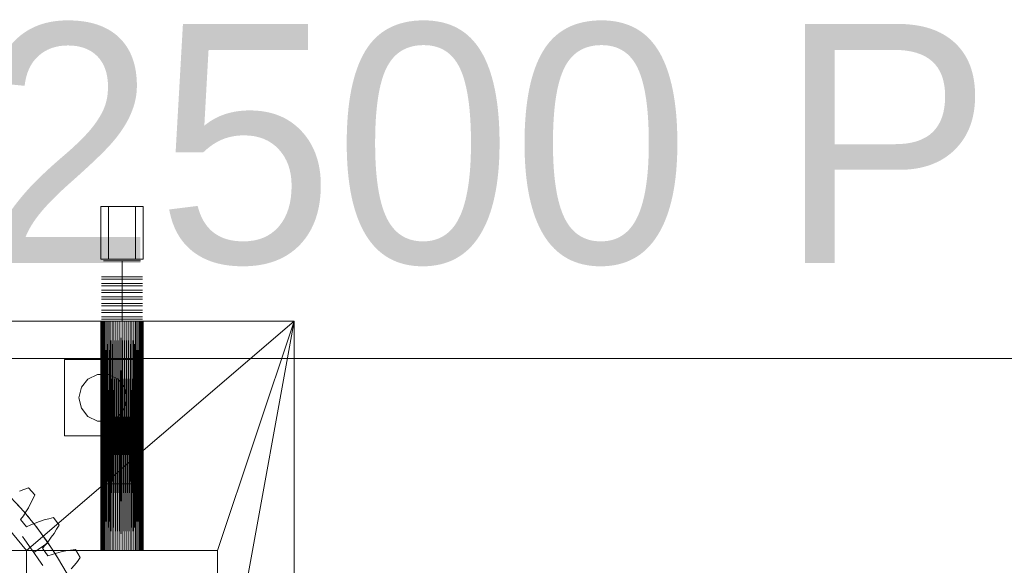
# Model space of a CAD drawing. Header units: millimetres. Extents: x -1970 to 61924, y -58230 to 6847.
# Tile 694 of 925: x 25543 to 26573, y 1925 to 2495. Entities that reach past the tile are written whole.
import ezdxf

# ---------------------------------------------------------------- set-up
doc = ezdxf.new("R2010")
doc.units = ezdxf.units.MM
doc.layers.add('COTAS_P', color=1, linetype='Continuous', lineweight=0)
doc.layers.add('lateral_briquetadora', color=7, linetype='Continuous', lineweight=0)
doc.dimstyles.new('R19_100', dxfattribs={"dimtxt": 250, "dimasz": 150, "dimexe": 150, "dimexo": 80, "dimgap": 100, "dimtad": 1, "dimtih": 1, "dimtoh": 1, "dimdsep": 46, "dimcen": 0.09, "dimadec": 0, "dimazin": 0, "dimtfac": 1, "dimtdec": 4, "dimtofl": 0, "dimtmove": 0, "dimatfit": 3, "dimfxl": 1, "dimtolj": 1, "dimtzin": 0, "dimarcsym": 0})

# ---------------------------------------------------------------- blocks, each defined once
blk = doc.blocks.new('DIM_R26_7')
at = {"layer": 'COTAS_P'}
for p, q in [((24250.1, 2141), (24400.1, 2186)), ((26750.1, 2141), (26600.1, 2186)), ((24250.1, 1241), (24250.1, 2141)), ((24250.1, 2141), (26750.1, 2141)), ((24250.1, 2141), (24400.1, 2096)), ((26750.1, 2141), (26600.1, 2096)), ((26750.1, 1241), (26750.1, 2141))]:
    blk.add_line(p, q, dxfattribs=at)
blk.add_text('2500 P', height=250, dxfattribs=at).set_placement((25500.1, 2241))

msp = doc.modelspace()

# ---------------------------------------------------------------- linework, layer by layer
at = {"layer": 'lateral_briquetadora'}
for p, q in [((25628.067, 2300), (25672.067, 2300)), ((25628.067, 2300), (25628.067, 2245)), ((25636.067, 2300), (25664.067, 2300)), ((25636.067, 2300), (25636.067, 2245)), ((25664.067, 2300), (25664.067, 2245)), ((25672.067, 2300), (25672.067, 2245)), ((25628.067, 2245), (25672.067, 2245)), ((25636.067, 2245), (25664.067, 2245)), ((25634.431, 2243), (25630.569, 2243)), ((25641.39, 2243), (25634.431, 2243)), ((25650.067, 2243), (25641.39, 2243)), ((25650.067, 2243), (25650.067, 2226.5)), ((25650.067, 2243), (25658.745, 2243)), ((25658.745, 2243), (25665.704, 2243)), ((25665.704, 2243), (25669.566, 2243)), ((25632.867, 2226.5), (25628.619, 2226.5)), ((25632.867, 2224), (25628.619, 2224)), ((25634.431, 2226.5), (25630.569, 2226.5)), ((25634.431, 2224), (25630.569, 2224)), ((25640.522, 2226.5), (25632.867, 2226.5)), ((25640.522, 2224), (25632.867, 2224)), ((25641.39, 2226.5), (25634.431, 2226.5)), ((25641.39, 2224), (25634.431, 2224)), ((25650.067, 2226.5), (25640.522, 2226.5)), ((25650.067, 2224), (25640.522, 2224)), ((25650.067, 2226.5), (25641.39, 2226.5)), ((25650.067, 2224), (25641.39, 2224)), ((25650.067, 2226.5), (25650.067, 2224)), ((25650.067, 2226.5), (25659.613, 2226.5)), ((25650.067, 2226.5), (25658.745, 2226.5)), ((25650.067, 2224), (25650.067, 2219.5)), ((25650.067, 2224), (25658.745, 2224)), ((25650.067, 2224), (25659.613, 2224)), ((25658.745, 2226.5), (25665.704, 2226.5)), ((25658.745, 2224), (25665.704, 2224)), ((25659.613, 2226.5), (25667.268, 2226.5)), ((25659.613, 2224), (25667.268, 2224)), ((25665.704, 2226.5), (25669.566, 2226.5)), ((25665.704, 2224), (25669.566, 2224)), ((25667.268, 2226.5), (25671.516, 2226.5)), ((25667.268, 2224), (25671.516, 2224)), ((25632.867, 2219.5), (25628.619, 2219.5)), ((25632.867, 2217), (25628.619, 2217)), ((25634.431, 2219.5), (25630.569, 2219.5)), ((25634.431, 2217), (25630.569, 2217)), ((25640.522, 2219.5), (25632.867, 2219.5)), ((25640.522, 2217), (25632.867, 2217)), ((25641.39, 2219.5), (25634.431, 2219.5)), ((25641.39, 2217), (25634.431, 2217)), ((25650.067, 2219.5), (25640.522, 2219.5)), ((25650.067, 2217), (25640.522, 2217)), ((25650.067, 2219.5), (25641.39, 2219.5)), ((25650.067, 2217), (25641.39, 2217)), ((25650.067, 2219.5), (25650.067, 2217)), ((25650.067, 2219.5), (25658.745, 2219.5)), ((25650.067, 2219.5), (25659.613, 2219.5)), ((25650.067, 2217), (25650.067, 2212.5)), ((25650.067, 2217), (25658.745, 2217)), ((25650.067, 2217), (25659.613, 2217)), ((25658.745, 2219.5), (25665.704, 2219.5)), ((25658.745, 2217), (25665.704, 2217)), ((25659.613, 2219.5), (25667.268, 2219.5)), ((25659.613, 2217), (25667.268, 2217)), ((25665.704, 2219.5), (25669.566, 2219.5)), ((25665.704, 2217), (25669.566, 2217)), ((25667.268, 2219.5), (25671.516, 2219.5)), ((25667.268, 2217), (25671.516, 2217)), ((25632.867, 2212.5), (25628.619, 2212.5)), ((25632.867, 2210), (25628.619, 2210)), ((25632.867, 2205.5), (25628.619, 2205.5)), ((25634.431, 2212.5), (25630.569, 2212.5)), ((25634.431, 2210), (25630.569, 2210)), ((25634.431, 2205.5), (25630.569, 2205.5)), ((25640.522, 2212.5), (25632.867, 2212.5)), ((25640.522, 2210), (25632.867, 2210)), ((25640.522, 2205.5), (25632.867, 2205.5)), ((25641.39, 2212.5), (25634.431, 2212.5)), ((25641.39, 2210), (25634.431, 2210)), ((25641.39, 2205.5), (25634.431, 2205.5)), ((25650.067, 2212.5), (25640.522, 2212.5)), ((25650.067, 2210), (25640.522, 2210)), ((25650.067, 2205.5), (25640.522, 2205.5)), ((25650.067, 2212.5), (25641.39, 2212.5)), ((25650.067, 2210), (25641.39, 2210)), ((25650.067, 2205.5), (25641.39, 2205.5)), ((25650.067, 2212.5), (25650.067, 2210)), ((25650.067, 2212.5), (25658.745, 2212.5)), ((25650.067, 2212.5), (25659.613, 2212.5)), ((25650.067, 2210), (25650.067, 2205.5)), ((25650.067, 2210), (25658.745, 2210)), ((25650.067, 2210), (25659.613, 2210)), ((25650.067, 2205.5), (25650.067, 2203)), ((25650.067, 2205.5), (25658.745, 2205.5)), ((25650.067, 2205.5), (25659.613, 2205.5)), ((25658.745, 2212.5), (25665.704, 2212.5)), ((25658.745, 2210), (25665.704, 2210)), ((25658.745, 2205.5), (25665.704, 2205.5)), ((25659.613, 2212.5), (25667.268, 2212.5)), ((25659.613, 2210), (25667.268, 2210)), ((25659.613, 2205.5), (25667.268, 2205.5)), ((25665.704, 2212.5), (25669.566, 2212.5)), ((25665.704, 2210), (25669.566, 2210)), ((25665.704, 2205.5), (25669.566, 2205.5)), ((25667.268, 2212.5), (25671.516, 2212.5)), ((25667.268, 2210), (25671.516, 2210)), ((25667.268, 2205.5), (25671.516, 2205.5)), ((25632.867, 2203), (25628.619, 2203)), ((25632.867, 2198.5), (25628.619, 2198.5)), ((25632.867, 2196), (25628.619, 2196)), ((25634.431, 2203), (25630.569, 2203)), ((25634.431, 2198.5), (25630.569, 2198.5)), ((25634.431, 2196), (25630.569, 2196)), ((25640.522, 2203), (25632.867, 2203)), ((25640.522, 2198.5), (25632.867, 2198.5)), ((25640.522, 2196), (25632.867, 2196)), ((25641.39, 2203), (25634.431, 2203)), ((25641.39, 2198.5), (25634.431, 2198.5)), ((25641.39, 2196), (25634.431, 2196)), ((25650.067, 2203), (25640.522, 2203)), ((25650.067, 2198.5), (25640.522, 2198.5)), ((25650.067, 2196), (25640.522, 2196)), ((25650.067, 2203), (25641.39, 2203)), ((25650.067, 2198.5), (25641.39, 2198.5)), ((25650.067, 2196), (25641.39, 2196)), ((25650.067, 2203), (25650.067, 2198.5)), ((25650.067, 2203), (25658.745, 2203)), ((25650.067, 2203), (25659.613, 2203)), ((25650.067, 2198.5), (25650.067, 2196)), ((25650.067, 2198.5), (25658.745, 2198.5)), ((25650.067, 2198.5), (25659.613, 2198.5)), ((25650.067, 2196), (25650.067, 2191.5)), ((25650.067, 2196), (25658.745, 2196)), ((25650.067, 2196), (25659.613, 2196)), ((25658.745, 2203), (25665.704, 2203)), ((25658.745, 2198.5), (25665.704, 2198.5)), ((25658.745, 2196), (25665.704, 2196)), ((25659.613, 2203), (25667.268, 2203)), ((25659.613, 2198.5), (25667.268, 2198.5)), ((25659.613, 2196), (25667.268, 2196)), ((25665.704, 2203), (25669.566, 2203)), ((25665.704, 2198.5), (25669.566, 2198.5)), ((25665.704, 2196), (25669.566, 2196)), ((25667.268, 2203), (25671.516, 2203)), ((25667.268, 2198.5), (25671.516, 2198.5)), ((25667.268, 2196), (25671.516, 2196)), ((25632.867, 2191.5), (25628.619, 2191.5)), ((25632.867, 2189), (25628.619, 2189)), ((25632.867, 2184.5), (25628.619, 2184.5)), ((25634.431, 2191.5), (25630.569, 2191.5)), ((25634.431, 2189), (25630.569, 2189)), ((25634.431, 2184.5), (25630.569, 2184.5)), ((25640.522, 2191.5), (25632.867, 2191.5)), ((25640.522, 2189), (25632.867, 2189)), ((25640.522, 2184.5), (25632.867, 2184.5)), ((25641.39, 2191.5), (25634.431, 2191.5)), ((25641.39, 2189), (25634.431, 2189)), ((25641.39, 2184.5), (25634.431, 2184.5)), ((25650.067, 2191.5), (25640.522, 2191.5)), ((25650.067, 2189), (25640.522, 2189)), ((25650.067, 2184.5), (25640.522, 2184.5)), ((25650.067, 2191.5), (25641.39, 2191.5)), ((25650.067, 2189), (25641.39, 2189)), ((25650.067, 2184.5), (25641.39, 2184.5)), ((25650.067, 2191.5), (25650.067, 2189)), ((25650.067, 2191.5), (25658.745, 2191.5)), ((25650.067, 2191.5), (25659.613, 2191.5)), ((25650.067, 2189), (25650.067, 2184.5)), ((25650.067, 2189), (25658.745, 2189)), ((25650.067, 2189), (25659.613, 2189)), ((25650.067, 2184.5), (25650.067, 2182)), ((25650.067, 2184.5), (25658.745, 2184.5)), ((25650.067, 2184.5), (25659.613, 2184.5)), ((25658.745, 2191.5), (25665.704, 2191.5)), ((25658.745, 2189), (25665.704, 2189)), ((25658.745, 2184.5), (25665.704, 2184.5)), ((25659.613, 2191.5), (25667.268, 2191.5)), ((25659.613, 2189), (25667.268, 2189)), ((25659.613, 2184.5), (25667.268, 2184.5)), ((25665.704, 2191.5), (25669.566, 2191.5)), ((25665.704, 2189), (25669.566, 2189)), ((25665.704, 2184.5), (25669.566, 2184.5)), ((25667.268, 2191.5), (25671.516, 2191.5)), ((25667.268, 2189), (25671.516, 2189)), ((25667.268, 2184.5), (25671.516, 2184.5)), ((25350.067, 2180), (25550.067, 1940)), ((25830.067, 2180), (25350.067, 2180)), ((25645.775, 2180), (25350.067, 2180)), ((25643.681, 2180), (25350.067, 2180)), ((25641.648, 2180), (25350.067, 2180)), ((25639.697, 2180), (25350.067, 2180)), ((25637.845, 2180), (25350.067, 2180)), ((25636.111, 2180), (25350.067, 2180)), ((25634.511, 2180), (25350.067, 2180)), ((25633.061, 2180), (25350.067, 2180)), ((25631.775, 2180), (25350.067, 2180)), ((25630.665, 2180), (25350.067, 2180)), ((25629.742, 2180), (25350.067, 2180)), ((25629.015, 2180), (25350.067, 2180)), ((25628.49, 2180), (25350.067, 2180)), ((25628.173, 2180), (25350.067, 2180)), ((25628.067, 2180), (25350.067, 2180)), ((25350.067, 2180), (25647.911, 2180)), ((25830.067, 2180), (25550.067, 1940)), ((25628.067, 2180), (25628.173, 1940)), ((25628.067, 1940), (25628.067, 2180)), ((25628.067, 2180), (25628.173, 2180)), ((25628.173, 2180), (25628.49, 1940)), ((25628.173, 1940), (25628.173, 2180)), ((25628.173, 2180), (25628.49, 2180)), ((25628.49, 2180), (25629.015, 1940)), ((25628.49, 1940), (25628.49, 2180)), ((25628.49, 2180), (25629.015, 2180)), ((25632.867, 2182), (25628.619, 2182)), ((25629.015, 2180), (25629.742, 1940)), ((25629.015, 1940), (25629.015, 2180)), ((25629.015, 2180), (25629.742, 2180)), ((25629.742, 2180), (25630.665, 1940)), ((25629.742, 1940), (25629.742, 2180)), ((25629.742, 2180), (25630.665, 2180)), ((25630.665, 2180), (25629.742, 1940)), ((25634.431, 2182), (25630.569, 2182)), ((25630.665, 2180), (25631.775, 1940)), ((25630.665, 1940), (25630.665, 2180)), ((25630.665, 2180), (25631.775, 2180)), ((25631.775, 2180), (25633.061, 1940)), ((25631.775, 1940), (25631.775, 2180)), ((25631.775, 2180), (25633.061, 2180)), ((25640.522, 2182), (25632.867, 2182)), ((25633.061, 2180), (25634.511, 1940)), ((25633.061, 1940), (25633.061, 2180)), ((25633.061, 2180), (25634.511, 2180)), ((25641.39, 2182), (25634.431, 2182)), ((25634.511, 2180), (25634.511, 1940)), ((25634.511, 2180), (25636.111, 1940)), ((25634.511, 2180), (25636.111, 2180)), ((25636.111, 2180), (25636.111, 1940)), ((25636.111, 2180), (25637.845, 1940)), ((25636.111, 2180), (25637.845, 2180)), ((25637.845, 2180), (25637.845, 1940)), ((25637.845, 2180), (25639.697, 1940)), ((25637.845, 2180), (25639.697, 2180)), ((25639.697, 2180), (25637.845, 1940)), ((25639.697, 2180), (25639.697, 1940)), ((25639.697, 2180), (25641.648, 1940)), ((25639.697, 2180), (25641.648, 2180)), ((25650.067, 2182), (25640.522, 2182)), ((25650.067, 2182), (25641.39, 2182)), ((25641.648, 2180), (25641.648, 1940)), ((25641.648, 2180), (25643.681, 1940)), ((25641.648, 2180), (25643.681, 2180)), ((25643.681, 2180), (25643.681, 1940)), ((25643.681, 2180), (25645.775, 1940)), ((25643.681, 2180), (25645.775, 2180)), ((25645.775, 2180), (25645.775, 1940)), ((25645.775, 2180), (25647.911, 1940)), ((25645.775, 2180), (25647.911, 2180)), ((25645.775, 2180), (25830.067, 2180)), ((25647.911, 2180), (25647.911, 1940)), ((25647.911, 2180), (25650.067, 1940)), ((25647.911, 2180), (25650.067, 2180)), ((25647.911, 2180), (25830.067, 2180)), ((25650.067, 2180), (25647.911, 1940)), ((25650.067, 2182), (25650.067, 2010)), ((25650.067, 2182), (25659.613, 2182)), ((25650.067, 2182), (25658.745, 2182)), ((25650.067, 2180), (25650.067, 1940)), ((25650.067, 2180), (25652.224, 1940)), ((25650.067, 2180), (25652.224, 2180)), ((25650.067, 2180), (25830.067, 2180)), ((25652.224, 2180), (25652.224, 1940)), ((25652.224, 2180), (25654.359, 1940)), ((25652.224, 2180), (25654.359, 2180)), ((25652.224, 2180), (25830.067, 2180)), ((25654.359, 2180), (25654.359, 1940)), ((25654.359, 2180), (25656.454, 1940)), ((25654.359, 2180), (25656.454, 2180)), ((25654.359, 2180), (25830.067, 2180)), ((25656.454, 2180), (25656.454, 1940)), ((25656.454, 2180), (25658.487, 1940)), ((25656.454, 2180), (25658.487, 2180)), ((25656.454, 2180), (25830.067, 2180)), ((25658.487, 2180), (25658.487, 1940)), ((25658.487, 2180), (25660.438, 1940)), ((25658.487, 2180), (25660.438, 2180)), ((25658.487, 2180), (25830.067, 2180)), ((25658.745, 2182), (25665.704, 2182)), ((25659.613, 2182), (25667.268, 2182)), ((25660.438, 2180), (25660.438, 1940)), ((25662.29, 2180), (25660.438, 1940)), ((25660.438, 2180), (25662.29, 2180)), ((25660.438, 2180), (25830.067, 2180)), ((25660.438, 2180), (25662.29, 1940)), ((25662.29, 2180), (25662.29, 1940)), ((25662.29, 1940), (25664.024, 2180)), ((25662.29, 2180), (25664.024, 2180)), ((25662.29, 2180), (25830.067, 2180)), ((25662.29, 2180), (25664.024, 1940)), ((25664.024, 2180), (25664.024, 1940)), ((25664.024, 2180), (25665.624, 1940)), ((25664.024, 2180), (25665.624, 2180)), ((25664.024, 2180), (25830.067, 2180)), ((25665.624, 2180), (25665.624, 1940)), ((25665.624, 1940), (25667.074, 2180)), ((25665.624, 2180), (25667.074, 2180)), ((25830.067, 2180), (25665.624, 2180)), ((25667.074, 1940), (25665.624, 2180)), ((25665.704, 2182), (25669.566, 2182)), ((25667.074, 2180), (25667.074, 1940)), ((25667.074, 2180), (25668.36, 1940)), ((25667.074, 2180), (25668.36, 2180)), ((25830.067, 2180), (25667.074, 2180)), ((25667.268, 2182), (25671.516, 2182)), ((25668.36, 2180), (25669.47, 1940)), ((25668.36, 1940), (25668.36, 2180)), ((25668.36, 2180), (25669.47, 2180)), ((25830.067, 2180), (25668.36, 2180)), ((25669.47, 2180), (25669.47, 1940)), ((25669.47, 1940), (25670.393, 2180)), ((25669.47, 2180), (25670.393, 2180)), ((25830.067, 2180), (25669.47, 2180)), ((25670.393, 1940), (25669.47, 2180)), ((25670.393, 2180), (25670.393, 1940)), ((25670.393, 2180), (25671.12, 1940)), ((25670.393, 2180), (25671.12, 2180)), ((25830.067, 2180), (25670.393, 2180)), ((25671.12, 2180), (25671.12, 1940)), ((25671.12, 1940), (25671.645, 2180)), ((25671.12, 2180), (25671.645, 2180)), ((25830.067, 2180), (25671.12, 2180)), ((25671.645, 1940), (25671.12, 2180)), ((25671.645, 2180), (25671.645, 1940)), ((25671.645, 2180), (25671.962, 1940)), ((25671.645, 2180), (25671.962, 2180)), ((25830.067, 2180), (25671.645, 2180)), ((25671.962, 2180), (25671.962, 1940)), ((25671.962, 1940), (25672.067, 2180)), ((25671.962, 2180), (25672.067, 2180)), ((25830.067, 2180), (25671.962, 2180)), ((25671.962, 2180), (25672.067, 1940)), ((25672.067, 2180), (25672.067, 1940)), ((25672.067, 2180), (25830.067, 2180)), ((25830.067, 2180), (25750.067, 1940)), ((25750.067, 1740), (25830.067, 2180)), ((25830.067, 1320), (25830.067, 2180)), ((25590.067, 2140), (25590.067, 2060)), ((25670.067, 2140), (25590.067, 2140)), ((25670.067, 2140), (25670.067, 2060)), ((25614.48, 2119.546), (25624.504, 2124.373)), ((25624.504, 2124.373), (25635.631, 2124.373)), ((25635.631, 2124.373), (25645.655, 2119.546)), ((25605.067, 2100), (25607.543, 2110.847)), ((25607.543, 2110.847), (25614.48, 2119.546)), ((25645.655, 2119.546), (25652.592, 2110.847)), ((25652.592, 2110.847), (25655.067, 2100)), ((25607.543, 2089.153), (25605.067, 2100)), ((25655.067, 2100), (25652.592, 2089.153)), ((25614.48, 2080.454), (25607.543, 2089.153)), ((25624.504, 2075.627), (25614.48, 2080.454)), ((25645.655, 2080.454), (25635.631, 2075.627)), ((25652.592, 2089.153), (25645.655, 2080.454)), ((25635.631, 2075.627), (25624.504, 2075.627)), ((25670.067, 2060), (25590.067, 2060)), ((25634.431, 2010), (25630.569, 2010)), ((25641.39, 2010), (25634.431, 2010)), ((25650.067, 2010), (25641.39, 2010)), ((25650.067, 2010), (25658.745, 2010)), ((25658.745, 2010), (25665.704, 2010)), ((25665.704, 2010), (25669.566, 2010)), ((25542.841, 2002.116), (25547.553, 2003.95)), ((25547.553, 2003.95), (25552.377, 2005.652)), ((25552.377, 2005.652), (25558.999, 1998.345)), ((25558.999, 1998.345), (25556.833, 1993.711)), ((25533.939, 1995.697), (25547.285, 1980.972)), ((25540.706, 1988.419), (25546.747, 1981.596)), ((25554.546, 1989.202), (25552.132, 1984.826)), ((25556.833, 1993.711), (25554.546, 1989.202)), ((25546.747, 1981.596), (25551.477, 1976.023)), ((25549.585, 1980.594), (25546.895, 1976.521)), ((25547.285, 1980.972), (25559.869, 1965.589)), ((25552.132, 1984.826), (25549.585, 1980.594)), ((25546.895, 1976.521), (25544.045, 1972.632)), ((25544.045, 1972.632), (25550.293, 1965.018)), ((25550.293, 1965.018), (25554.664, 1967.055)), ((25551.477, 1976.023), (25554.058, 1972.89)), ((25554.664, 1967.055), (25559.183, 1968.899)), ((25559.183, 1968.899), (25563.831, 1970.571)), ((25563.831, 1970.571), (25568.594, 1972.085)), ((25568.594, 1972.085), (25573.463, 1973.448)), ((25573.463, 1973.448), (25578.43, 1974.669)), ((25578.43, 1974.669), (25584.304, 1966.748)), ((25584.304, 1966.748), (25581.694, 1962.349)), ((25559.869, 1965.589), (25571.657, 1949.589)), ((25562.976, 1961.534), (25560.511, 1964.76)), ((25567.329, 1955.662), (25562.976, 1961.534)), ((25578.976, 1958.086), (25576.145, 1953.967)), ((25581.694, 1962.349), (25578.976, 1958.086)), ((25548.458, 1951.486), (25546.15, 1954.82)), ((25552.616, 1945.478), (25548.458, 1951.486)), ((25557.801, 1937.986), (25572.602, 1948.23)), ((25570.119, 1946.216), (25566.901, 1942.624)), ((25572.602, 1948.23), (25567.329, 1955.662)), ((25573.196, 1950.005), (25570.119, 1946.216)), ((25571.657, 1949.589), (25582.619, 1933.013)), ((25572.602, 1948.23), (25577.701, 1940.676)), ((25576.145, 1953.967), (25573.196, 1950.005)), ((25550.067, 1940), (25470.067, 1940)), ((25550.067, 1940), (25550.067, 1740)), ((25634.511, 1940), (25550.067, 1940)), ((25550.067, 1940), (25633.061, 1940)), ((25636.111, 1940), (25550.067, 1940)), ((25637.845, 1940), (25550.067, 1940)), ((25550.067, 1940), (25631.775, 1940)), ((25639.697, 1940), (25550.067, 1940)), ((25550.067, 1940), (25630.665, 1940)), ((25641.648, 1940), (25550.067, 1940)), ((25550.067, 1940), (25629.742, 1940)), ((25643.681, 1940), (25550.067, 1940)), ((25550.067, 1940), (25629.015, 1940)), ((25550.067, 1940), (25628.49, 1940)), ((25645.775, 1940), (25550.067, 1940)), ((25647.911, 1940), (25550.067, 1940)), ((25550.067, 1940), (25628.173, 1940)), ((25650.067, 1940), (25550.067, 1940)), ((25550.067, 1940), (25628.067, 1940)), ((25750.067, 1940), (25550.067, 1940)), ((25557.801, 1937.986), (25552.616, 1945.478)), ((25557.801, 1937.986), (25562.987, 1930.494)), ((25566.901, 1942.624), (25572.373, 1934.435)), ((25572.373, 1934.435), (25576.923, 1936.034)), ((25576.923, 1936.034), (25581.601, 1937.426)), ((25577.701, 1940.676), (25581.663, 1934.534)), ((25581.601, 1937.426), (25586.39, 1938.634)), ((25586.39, 1938.634), (25591.278, 1939.674)), ((25591.278, 1939.674), (25596.258, 1940.554)), ((25596.258, 1940.554), (25601.32, 1941.281)), ((25601.32, 1941.281), (25606.39, 1932.823)), ((25628.173, 1940), (25628.067, 1940)), ((25628.49, 1940), (25628.173, 1940)), ((25629.015, 1940), (25628.49, 1940)), ((25629.742, 1940), (25629.015, 1940)), ((25630.665, 1940), (25629.742, 1940)), ((25631.775, 1940), (25630.665, 1940)), ((25633.061, 1940), (25631.775, 1940)), ((25634.511, 1940), (25633.061, 1940)), ((25636.111, 1940), (25634.511, 1940)), ((25637.845, 1940), (25636.111, 1940)), ((25639.697, 1940), (25637.845, 1940)), ((25641.648, 1940), (25639.697, 1940)), ((25643.681, 1940), (25641.648, 1940)), ((25645.775, 1940), (25643.681, 1940)), ((25647.911, 1940), (25645.775, 1940)), ((25650.067, 1940), (25647.911, 1940)), ((25652.224, 1940), (25650.067, 1940)), ((25650.067, 1940), (25750.067, 1940)), ((25654.359, 1940), (25652.224, 1940)), ((25652.224, 1940), (25750.067, 1940)), ((25656.454, 1940), (25654.359, 1940)), ((25654.359, 1940), (25750.067, 1940)), ((25658.487, 1940), (25656.454, 1940)), ((25656.454, 1940), (25750.067, 1940)), ((25660.438, 1940), (25658.487, 1940)), ((25658.487, 1940), (25750.067, 1940)), ((25662.29, 1940), (25660.438, 1940)), ((25660.438, 1940), (25750.067, 1940)), ((25664.024, 1940), (25662.29, 1940)), ((25662.29, 1940), (25750.067, 1940)), ((25665.624, 1940), (25664.024, 1940)), ((25664.024, 1940), (25750.067, 1940)), ((25667.074, 1940), (25665.624, 1940)), ((25665.624, 1940), (25750.067, 1940)), ((25668.36, 1940), (25667.074, 1940)), ((25667.074, 1940), (25750.067, 1940)), ((25669.47, 1940), (25668.36, 1940)), ((25668.36, 1940), (25750.067, 1940)), ((25670.393, 1940), (25669.47, 1940)), ((25669.47, 1940), (25750.067, 1940)), ((25671.12, 1940), (25670.393, 1940)), ((25670.393, 1940), (25750.067, 1940)), ((25671.645, 1940), (25671.12, 1940)), ((25671.12, 1940), (25750.067, 1940)), ((25671.962, 1940), (25671.645, 1940)), ((25671.645, 1940), (25750.067, 1940)), ((25672.067, 1940), (25671.962, 1940)), ((25671.962, 1940), (25750.067, 1940)), ((25672.067, 1940), (25750.067, 1940)), ((25750.067, 1940), (25750.067, 1740)), ((25562.987, 1930.494), (25567.145, 1924.485)), ((25581.663, 1934.534), (25583.814, 1931.091)), ((25582.619, 1933.013), (25592.728, 1915.903)), ((25603.362, 1928.701), (25600.239, 1924.725)), ((25606.39, 1932.823), (25603.362, 1928.701)), ((25600.239, 1924.725), (25597.017, 1920.903))]:
    msp.add_line(p, q, dxfattribs=at)

# ---------------------------------------------------------------- dimensions: what is measured, and where the dimension line sits
at = {"layer": 'COTAS_P'}
dim = msp.add_aligned_dim(p1=(24250.067, 1241), p2=(26750.067, 1241), distance=900, text='<> P', dimstyle='R19_100', dxfattribs=at)
dim.commit()
dim.dimension.update_dxf_attribs({"geometry": 'DIM_R26_7', "text_midpoint": (25500.067, 2141)})

doc.saveas('drawing.dxf')
